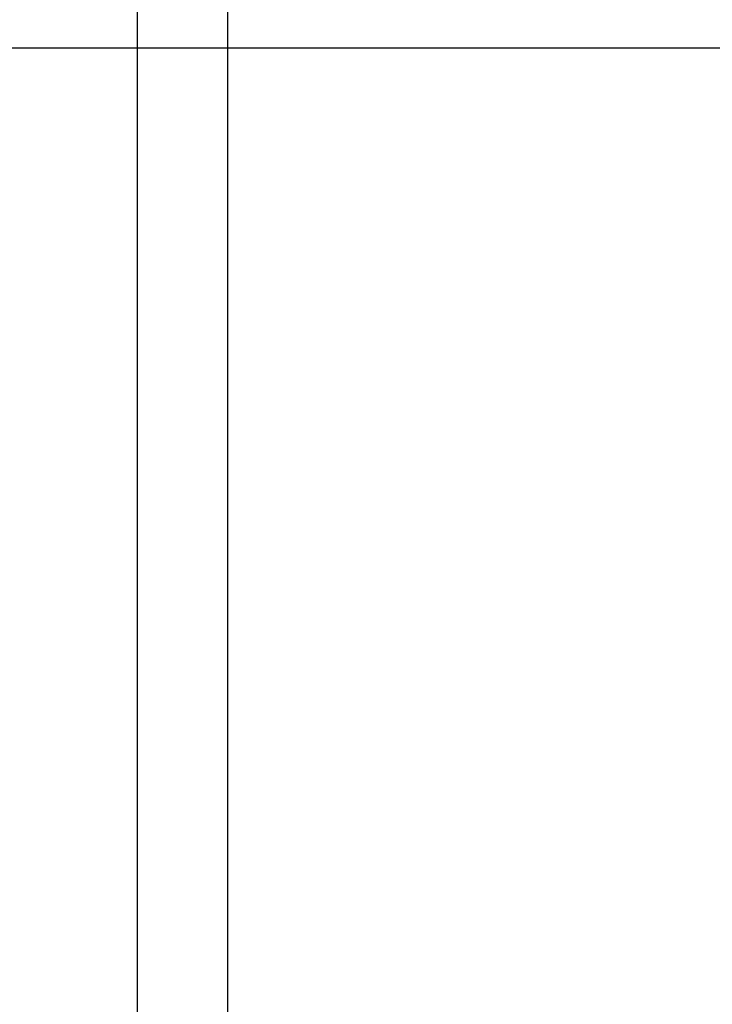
# Model space of a CAD drawing. Header units: inches. Extents: x 170 to 284, y 215 to 248.
# Tile 310 of 656: x 186.2004 to 186.2984, y 243.5289 to 243.6682. Entities that reach past the tile are written whole.
import ezdxf

# ---------------------------------------------------------------- set-up
doc = ezdxf.new("R2010")
doc.units = ezdxf.units.IN
doc.header["$LTSCALE"] = 0.25
doc.header["$MEASUREMENT"] = 0
doc.layers.add('ANNOTATIONS', color=1, linetype='Continuous')
doc.layers.add('LH BENCH MOUNT', color=7, linetype='Continuous')
doc.styles.add('ARIAL', font='arial.ttf', dxfattribs={"height": 0.09375})
doc.dimstyles.new('STANDARD$0', dxfattribs={"dimtxt": 0.09375, "dimasz": 0.09375, "dimexe": 0.03125, "dimexo": 0.046875, "dimgap": 0.09, "dimtad": 0, "dimtih": 1, "dimtoh": 1, "dimdec": 4, "dimzin": 0, "dimdsep": 46, "dimtxsty": 'ARIAL', "dimcen": 0.09, "dimadec": 0, "dimazin": 0, "dimtfac": 1, "dimtdec": 4, "dimtofl": 0, "dimtmove": 0, "dimatfit": 1, "dimfxl": 1, "dimtolj": 1, "dimtzin": 0, "dimarcsym": 0})

# ---------------------------------------------------------------- blocks, each defined once
blk = doc.blocks.new('*D20')
at = {"layer": 'ANNOTATIONS', "color": 0, "lineweight": -2, "transparency": 16777216}
for p, q in [((186.1492924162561, 243.6642684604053), (187.5897358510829, 243.6642684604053)), ((187.5584858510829, 243.5705184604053), (187.5584858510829, 241.8503426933)), ((187.5584858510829, 239.6953067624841), (187.5584858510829, 241.4154825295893)), ((186.8279608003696, 239.6015567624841), (187.5897358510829, 239.6015567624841))]:
    blk.add_line(p, q, dxfattribs=at)
at = {"layer": 'ANNOTATIONS', "color": 0, "transparency": 16777216}
for points in [[(187.5428608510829, 243.5705184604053), (187.5741108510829, 243.5705184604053), (187.5584858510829, 243.6642684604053)], [(187.5428608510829, 239.6953067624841), (187.5741108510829, 239.6953067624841), (187.5584858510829, 239.6015567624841)]]:
    blk.add_solid(points, dxfattribs=at)
at = {"layer": 'defpoints', "color": 0, "transparency": 16777216}
for p in [(186.1024174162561, 243.6642684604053), (186.7810858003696, 239.6015567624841), (187.5584858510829, 239.6015567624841)]:
    blk.add_point(p, dxfattribs=at)
at = {"layer": 'ANNOTATIONS', "color": 0, "transparency": 16777216, "insert": (187.558485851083, 241.6329126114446), "char_height": 0.09375, "attachment_point": 5, "style": 'ARIAL'}
blk.add_mtext('\\A1;OPENING\\PHEIGHT', dxfattribs=at)

msp = doc.modelspace()

# ---------------------------------------------------------------- linework, layer by layer
at = {"layer": 'ANNOTATIONS'}
msp.add_line((186.102417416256, 243.6642684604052), (187.6008805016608, 243.6642684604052), dxfattribs=at)
at = {"layer": 'LH BENCH MOUNT'}
for p, q in [((186.2170189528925, 243.8543193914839), (186.2170189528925, 239.6015567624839)), ((186.2298594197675, 239.6015567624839), (186.2298594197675, 243.8543193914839))]:
    msp.add_line(p, q, dxfattribs=at)

# ---------------------------------------------------------------- dimensions: what is measured, and where the dimension line sits
at = {"layer": 'ANNOTATIONS'}
dim = msp.add_linear_dim(base=(187.5584858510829, 239.6015567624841), p1=(186.102417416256, 243.6642684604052), p2=(186.7810858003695, 239.6015567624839), angle=90, text='OPENING\\PHEIGHT', dimstyle='STANDARD$0', dxfattribs=at)
dim.commit()
dim.dimension.update_dxf_attribs({"geometry": '*D20', "text_midpoint": (187.558485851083, 241.6329126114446)})

doc.saveas('drawing.dxf')
